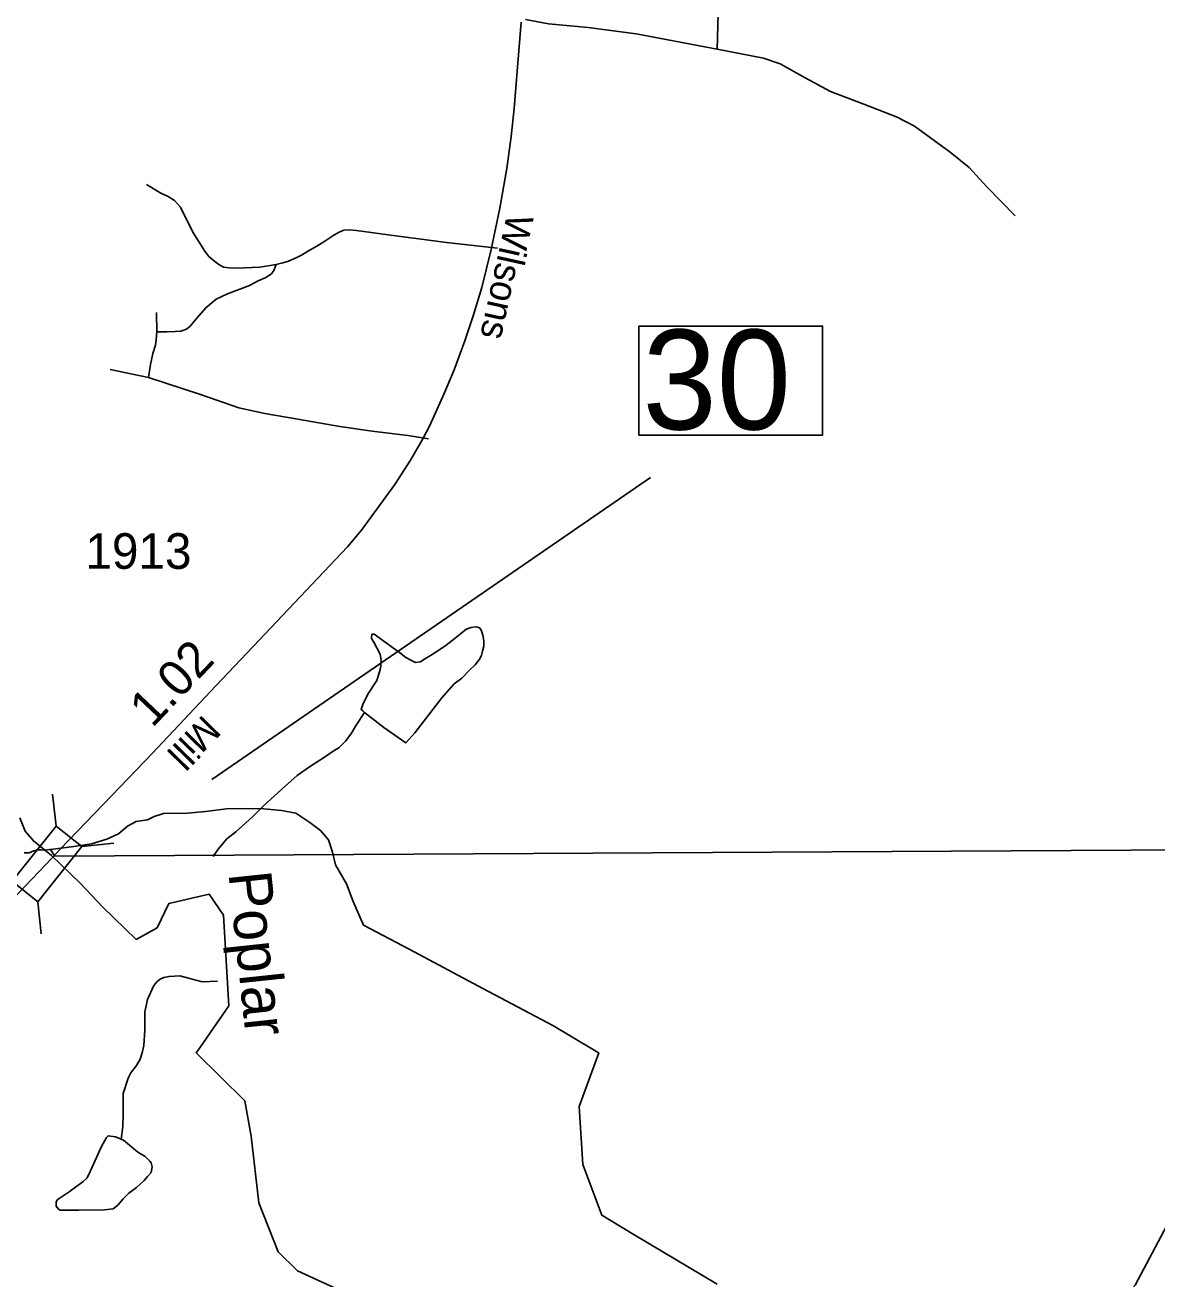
# Model space of a CAD drawing. Extents: x 2082433 to 2279600, y 546599 to 755198.
# Drawn here: x 2193227 to 2197197, y 650095 to 654495 of the extents above; entities that cross this region are included whole.
import ezdxf

# ---------------------------------------------------------------- set-up
doc = ezdxf.new("R2010")
doc.units = 0
for name, color, linetype in [('Exist Boundary Political City Limit New', 7, 'Continuous'), ('Exist Boundary Political Fire Districts', 7, 'Continuous'), ('Exist Hydrographic Creek Single Shore', 7, 'Continuous'), ('Exist Hydrographic Creek Single Shore Label', 7, 'Continuous'), ('Exist Hydrographic Misc Water Feature', 7, 'Continuous'), ('Exist Hydrographic Pond Under 1500 Sq Ft', 7, 'Continuous'), ('Exist Hydrographic River Shore', 7, 'Continuous'), ('Exist Road Non-System Type 51', 7, 'Continuous'), ('Exist Road Secondary Mileage Hundredths English Label', 7, 'Continuous'), ('Exist Road Secondary Structure Standard Bridge CELL', 7, 'Continuous'), ('Exist Road Secondary Structure Standard Bridge Number Label', 7, 'Continuous'), ('Exist Road Secondary Type 51 Attributed', 7, 'Continuous'), ('Exist Road Secondary Type 51 Label', 7, 'Continuous'), ('Exist Road Secondary Type 51 Number Label', 7, 'Continuous'), ('Map Preparation Boundary City Limit Buffer Line', 7, 'Continuous')]:
    doc.layers.add(name, color=color, linetype=linetype)

msp = doc.modelspace()

# ---------------------------------------------------------------- linework, layer by layer
at = {"layer": 'Exist Boundary Political City Limit New'}
for points in [[(2193223.5, 651589.5), (2193233.2, 651589.4), (2193241.2, 651590.5), (2193257.8, 651596.9), (2193266.8, 651599.8), (2193274.8, 651600.4), (2193293.5, 651599.5), (2193303.5, 651600.1), (2193311.8, 651601.2), (2193315.8, 651601.5), (2193397.8, 651612.2), (2193459.2, 651621.1), (2193513.8, 651637.4), (2193553.8, 651656.1), (2193585.8, 651683.8), (2193615.8, 651699.6), (2193656, 651706.2), (2193679.2, 651717.1), (2193712.2, 651727.6), (2193796, 651729.6), (2193859.2, 651735.5), (2193932.8, 651744.6), (2193997.2, 651745.3), (2194064.5, 651743.9), (2194125.8, 651739), (2194176.8, 651729.2), (2194225.8, 651696.8), (2194263.2, 651668.3)], [(2194263.2, 651668.3), (2194290.5, 651635.4), (2194305.2, 651592.4), (2194315.8, 651547.6), (2194354.5, 651481.4), (2194377.8, 651418.6), (2194413.8, 651336.4), (2194574, 651251.4), (2194832.8, 651114.1), (2195077.5, 650984.2), (2195139.2, 650947.7), (2195234.5, 650890.6), (2195238.8, 650888), (2195170.2, 650700.2), (2195182.5, 650496.2), (2195250, 650318.2), (2195360, 650251.7), (2195654, 650076.7)]]:
    msp.add_lwpolyline(points, dxfattribs=at)
at = {"layer": 'Exist Boundary Political Fire Districts'}
msp.add_lwpolyline([(2198364, 651606.3), (2193331.4, 651578.6), (2193315.8, 651601.5), (2193311.7, 651601.2), (2193303.5, 651600.1), (2193293.5, 651599.5), (2193283.2, 651599.9), (2193274.8, 651600.4), (2193266.8, 651599.7), (2193257.8, 651596.9), (2193248.8, 651593.2), (2193241.2, 651590.5), (2193233.2, 651589.4), (2193223.5, 651589.5)], dxfattribs=at)
at = {"layer": 'Exist Hydrographic Creek Single Shore'}
for points in [[(2194417.4, 652082.5), (2194387.4, 652038.4), (2194369.4, 652006.2), (2194350.1, 651982), (2194328.2, 651960.1), (2194304.2, 651943.9), (2194280.2, 651927.6), (2194224.4, 651891.4), (2194180.7, 651861.1), (2194127.2, 651812.8), (2194061.4, 651754.3), (2194023.9, 651716.1), (2193965.8, 651663.6), (2193934.3, 651639.6), (2193904.3, 651603.1), (2193886.9, 651577)], [(2193841.8, 650909.6), (2193941.8, 651053), (2193922.8, 651371.6), (2193872.7, 651444.8), (2193730.8, 651411.6), (2193689.8, 651327.1), (2193615.8, 651286), (2193497.9, 651399.9), (2193420.5, 651481.8), (2193319.6, 651580.8), (2193255.9, 651631.9), (2193227, 651665.7), (2193207.8, 651712.4)], [(2193564.1, 650585.5), (2193569.7, 650629.2), (2193571.1, 650671.2), (2193570.7, 650745.4), (2193588.1, 650799.2), (2193598, 650817.6), (2193617.7, 650843.4), (2193629.8, 650865.5), (2193637.3, 650887.9), (2193643.3, 650913.7), (2193647.2, 650967.5), (2193646.4, 651031.7), (2193656.4, 651075.6), (2193677.9, 651123.9), (2193689.6, 651137.9), (2193699.9, 651146.1), (2193713.6, 651152.2), (2193731.9, 651156.3), (2193769.6, 651158.7), (2193848.1, 651137.1), (2193902.1, 651139.5)], [(2194540.8, 649958.4), (2194181.7, 650123.1), (2194114.9, 650190.1), (2194046.8, 650362.1), (2194019.7, 650595.5), (2193997, 650719.6), (2193826.8, 650888.1), (2193841.8, 650909.6)], [(2193841.8, 650909.6), (2193841.8, 650909.6)]]:
    msp.add_lwpolyline(points, dxfattribs=at)
at = {"layer": 'Exist Hydrographic Misc Water Feature'}
msp.add_lwpolyline([(2193841.8, 650909.6), (2193841.8, 650909.6)], dxfattribs=at)
msp.add_lwpolyline([(2193841.8, 650909.6), (2193841.8, 650909.6)], dxfattribs=at)
msp.add_lwpolyline([(2193841.8, 650909.6), (2193841.8, 650909.6)], dxfattribs=at)
at = {"layer": 'Exist Hydrographic Pond Under 1500 Sq Ft'}
for points in [[(2194417.4, 652082.5), (2194411.2, 652088.7), (2194405.1, 652092.5), (2194411, 652110.6), (2194428.4, 652146.6), (2194460.2, 652194.9), (2194466.4, 652213), (2194472.1, 652232.8), (2194474.2, 652244.7), (2194475.8, 652265.1), (2194471.7, 652286.8), (2194449.4, 652328.7), (2194441.6, 652342.5), (2194443, 652356.9), (2194451.2, 652356.9), (2194497.3, 652323.1), (2194539.6, 652293.2), (2194561.7, 652275.7), (2194580, 652265.6), (2194596.2, 652257.9), (2194614, 652260.1), (2194621.6, 652265.8), (2194663.4, 652292.3), (2194703.6, 652318.3), (2194735.2, 652342.8), (2194772.9, 652373.2), (2194780.9, 652377.2), (2194791, 652381), (2194807, 652383), (2194815.2, 652381.4), (2194820.7, 652379.3), (2194825, 652373.4), (2194829.1, 652365.5), (2194833.2, 652349.4), (2194835.3, 652333.3), (2194835.7, 652315.4), (2194831.4, 652297.4), (2194827.7, 652283.3), (2194821.5, 652271.3), (2194805.9, 652249.3), (2194785.8, 652231.3), (2194758.4, 652203), (2194732.3, 652182.6), (2194688.6, 652134.4), (2194593.9, 652011.6), (2194561.9, 651975.5), (2194485.4, 652029.2), (2194417.4, 652082.5)], [(2193564.1, 650585.5), (2193571.9, 650581.5), (2193622.4, 650539.7), (2193648.2, 650524.1), (2193658.1, 650514.1), (2193664.2, 650508.3), (2193668.3, 650502), (2193672.4, 650488), (2193668.7, 650468.3), (2193656.4, 650453.9), (2193644.3, 650439.9), (2193617, 650415.6), (2193591, 650395.6), (2193571.1, 650375.5), (2193551.4, 650353.4), (2193535.2, 650341.2), (2193505.7, 650337.1), (2193413.8, 650336.4), (2193361.5, 650336.2), (2193349.5, 650336), (2193343.7, 650339.7), (2193335.3, 650349.9), (2193335.5, 650353.9), (2193335.5, 650363.7), (2193339.4, 650372), (2193381, 650400.2), (2193430.9, 650436.4), (2193443.2, 650448.4), (2193450.5, 650460.6), (2193460.6, 650484.7), (2193493.8, 650556.7), (2193505.9, 650580.8), (2193511.9, 650590.9), (2193517.6, 650596.9), (2193543.6, 650593), (2193564.1, 650585.5)]]:
    msp.add_lwpolyline(points, dxfattribs=at)
at = {"layer": 'Exist Hydrographic River Shore'}
msp.add_lwpolyline([(2194398, 647512.2), (2194482.1, 647573.7), (2194570.3, 647747.3), (2194734.6, 647956.6), (2195375.1, 648640.7), (2195872.5, 649094.4), (2196348.8, 649381.8), (2196828, 649745), (2197121, 650073), (2197281, 650375), (2197381.7, 650576.3), (2197568.7, 650864.3), (2198115.2, 651461.6), (2198669.2, 652222.5), (2199245.4, 652806.5), (2199665.8, 653209.6), (2200030.5, 653620.3), (2200145.3, 653812.3), (2200345.4, 654480.6)], dxfattribs=at)
at = {"layer": 'Exist Road Non-System Type 51'}
for p, q in [((2193688.3, 653417.7), (2193687.8, 653486.2)), ((2193659.6, 653258.3), (2193524.7, 653285.9))]:
    msp.add_line(p, q, dxfattribs=at)
for points in [[(2194988.3, 655200.2), (2195274.4, 655202.8), (2195464.2, 655205.4), (2195507.1, 655197.6), (2195568.2, 655178.8), (2195609.8, 655154.1), (2195635.8, 655119), (2195656.6, 655081.3), (2195663.1, 655033.2), (2195661.8, 654662), (2195654, 654410.4)], [(2195654, 654410.4), (2195370.6, 654463.7), (2195201.5, 654486.5), (2195062.4, 654499.5), (2194981.8, 654513.8)], [(2195654, 654410.4), (2195816.5, 654379.2), (2195875, 654359.1), (2195963.4, 654309.7), (2196051.8, 654261.5), (2196168.8, 654217.3), (2196285.9, 654171.2), (2196347, 654140), (2196471.8, 654048.3), (2196538.1, 653994.4), (2196600.5, 653926.8), (2196699.3, 653825.4)], [(2194107.4, 653655.1), (2194050.1, 653645.5), (2193969.3, 653641.3), (2193942.8, 653642.4), (2193922.6, 653645.5), (2193906.6, 653654), (2193891.8, 653664.7), (2193871.6, 653682.7), (2193856.7, 653701.9), (2193815.3, 653767.7), (2193771.2, 653855.4), (2193751, 653878.7), (2193728.7, 653893.6), (2193703.2, 653905.3), (2193652.2, 653935)], [(2194884, 653711.4), (2194704.5, 653731.6), (2194500.5, 653758.2), (2194389.5, 653773.6), (2194364, 653776.8), (2194344.9, 653774.6), (2194328.9, 653768.3), (2194309.8, 653757.6), (2194277.9, 653736.4), (2194250.3, 653719.4), (2194220.6, 653702.4), (2194196.1, 653687.5), (2194177, 653677.9), (2194150.5, 653666.3), (2194130.3, 653659.9), (2194107.4, 653655.1)], [(2193688.3, 653417.7), (2193724.4, 653418.7), (2193753.1, 653419.8), (2193773.3, 653420.8), (2193792.4, 653427.2), (2193805.2, 653437.8), (2193828.5, 653466.5), (2193860.4, 653502.7), (2193896.5, 653532.4), (2193936.4, 653552.1), (2194013.9, 653580.7), (2194044.7, 653597.7), (2194071.3, 653609.4), (2194090.4, 653622.2), (2194098.9, 653633.9), (2194107.4, 653655.1)], [(2193659.6, 653258.3), (2193667.1, 653304), (2193674.5, 653342.2), (2193684.1, 653372), (2193686.2, 653391.1), (2193688.3, 653417.7)], [(2194641.2, 653042.7), (2194569, 653054.3), (2194443.7, 653069.2), (2194331.1, 653086.2), (2194183.4, 653111.7), (2194068.1, 653131.3), (2193976.8, 653151.5), (2193841.8, 653198.3), (2193659.6, 653258.3)]]:
    msp.add_lwpolyline(points, dxfattribs=at)
at = {"layer": 'Exist Road Secondary Structure Standard Bridge CELL'}
for p, q in [((2193322.9, 651796.3), (2193335.5, 651683.9)), ((2193538.4, 651624.2), (2193426, 651611.6)), ((2193270.8, 651418.2), (2193283.4, 651305.8))]:
    msp.add_line(p, q, dxfattribs=at)
msp.add_lwpolyline([(2193426, 651611.6), (2193271.2, 651417.9), (2193180.8, 651490.2), (2193335.5, 651683.9)], close=True, dxfattribs=at)
at = {"layer": 'Exist Road Secondary Structure Standard Bridge Number Label'}
msp.add_line((2193881.6, 651847.3), (2195420.2, 652907.6), dxfattribs=at)
msp.add_lwpolyline([(2195380, 653438.2), (2196024.2, 653438.2), (2196024.2, 653055.9), (2195380, 653055.9)], close=True, dxfattribs=at)
at = {"layer": 'Exist Road Secondary Type 51 Attributed'}
for points in [[(2194966.5, 654504.8), (2194953.8, 654347.6), (2194942.1, 654202), (2194932.1, 654103.3), (2194916.5, 653991.5), (2194891.8, 653852.5), (2194861.6, 653707.3), (2194828.6, 653573.6), (2194800, 653478.4), (2194769.5, 653386.2), (2194732.1, 653285.1), (2194696.5, 653201.8), (2194645.2, 653087.4), (2194621.5, 653042.9), (2194578.6, 652967.9), (2194523.1, 652882.5), (2194407.1, 652722.3), (2194357.1, 652664.2), (2194130, 652423.1), (2194026.4, 652314), (2193895.4, 652175.6), (2193672.3, 651938.8), (2193530.6, 651790.9), (2193349.2, 651602.4), (2193321.6, 651572.8)], [(2193321.6, 651572.8), (2192899.9, 651130.8), (2192644.3, 650863.1), (2192550, 650763.5), (2192460.3, 650665.5), (2192426.9, 650622.9), (2192367.4, 650549), (2192281.8, 650418.9), (2192232, 650336), (2192189.8, 650248.5), (2192156.6, 650176.1), (2192125.7, 650099.2)]]:
    msp.add_lwpolyline(points, dxfattribs=at)
at = {"layer": 'Map Preparation Boundary City Limit Buffer Line'}
for points in [[(2193223.5, 651589.5), (2193233.2, 651589.4), (2193241.2, 651590.5), (2193257.8, 651596.9), (2193266.8, 651599.8), (2193274.8, 651600.4), (2193293.5, 651599.5), (2193303.5, 651600.1), (2193311.8, 651601.2), (2193315.8, 651601.5), (2193397.8, 651612.2), (2193459.2, 651621.1), (2193513.8, 651637.4), (2193553.8, 651656.1), (2193585.8, 651683.8), (2193615.8, 651699.6), (2193656, 651706.2), (2193679.2, 651717.1), (2193712.2, 651727.6), (2193796, 651729.6), (2193859.2, 651735.5), (2193932.8, 651744.6), (2193997.2, 651745.3), (2194064.5, 651743.9), (2194125.8, 651739), (2194176.8, 651729.2), (2194225.8, 651696.8), (2194263.2, 651668.3)], [(2194263.2, 651668.3), (2194290.5, 651635.4), (2194305.2, 651592.4), (2194315.8, 651547.6), (2194354.5, 651481.4), (2194377.8, 651418.6), (2194413.8, 651336.4), (2194574, 651251.4), (2194832.8, 651114.1), (2195077.5, 650984.2), (2195139.2, 650947.7), (2195234.5, 650890.6), (2195238.8, 650888), (2195170.2, 650700.2), (2195182.5, 650496.2), (2195250, 650318.2), (2195360, 650251.7), (2195654, 650076.7)]]:
    msp.add_lwpolyline(points, dxfattribs=at)

# ---------------------------------------------------------------- texts
at = {"layer": 'Exist Hydrographic Creek Single Shore Label'}
msp.add_text('Poplar', height=150, rotation=276.0255, dxfattribs=at).set_placement((2193939.7, 651518.4))
at = {"layer": 'Exist Road Secondary Mileage Hundredths English Label'}
msp.add_text('1.02', height=125, rotation=46.4862, dxfattribs=at).set_placement((2193672.8, 652026.1))
at = {"layer": 'Exist Road Secondary Structure Standard Bridge Number Label'}
msp.add_text('30', height=350, dxfattribs=at).set_placement((2195392.6, 653075.7))
at = {"layer": 'Exist Road Secondary Type 51 Label'}
for s, rotation, p in [('Wilsons', 257.6163, (2194918, 653837.8)), ('Mill', 225.6592, (2193851.8, 652077.8))]:
    msp.add_text(s, height=95, rotation=rotation, dxfattribs=at).set_placement(p)
at = {"layer": 'Exist Road Secondary Type 51 Number Label'}
msp.add_text('1913', height=125, dxfattribs=at).set_placement((2193438.3, 652586.6))

doc.saveas('drawing.dxf')
